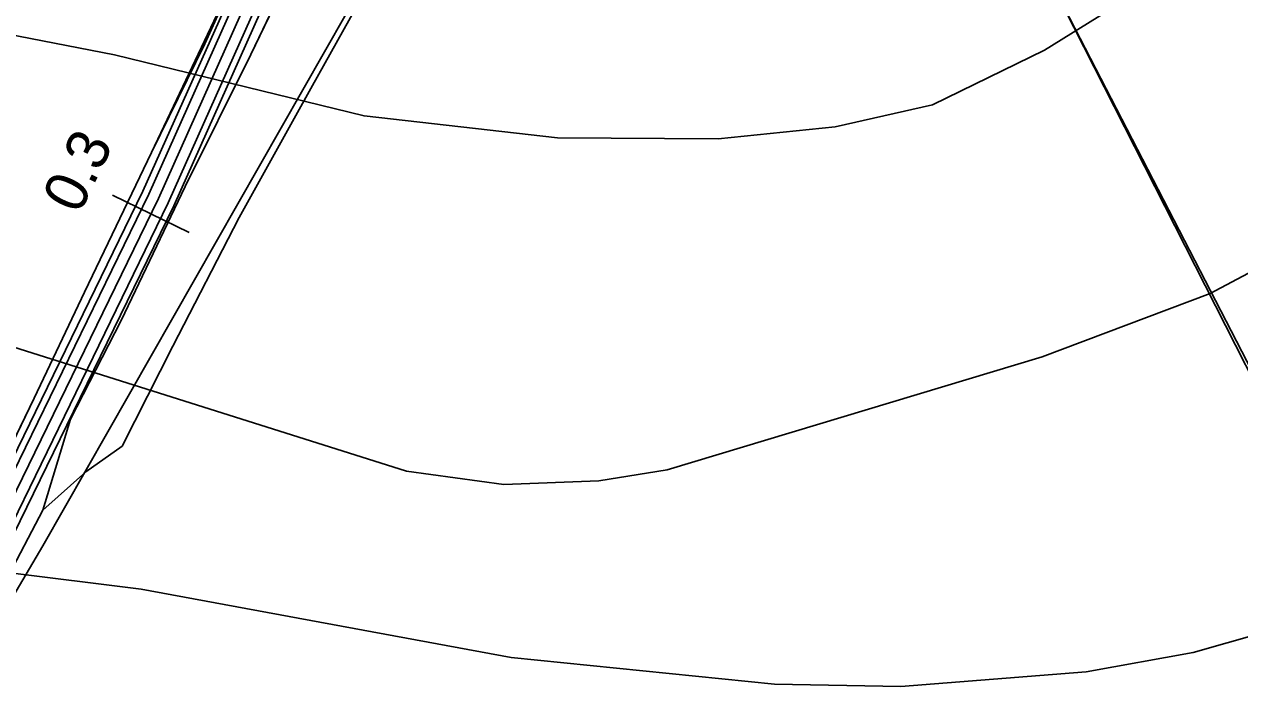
# Model space of a CAD drawing. Extents: x -662620 to -656370, y -1067090 to -1062990.
# Drawn here: x -658890.8 to -658748.2, y -1064410.7 to -1064331.2 of the extents above; entities that cross this region are included whole.
import ezdxf

# ---------------------------------------------------------------- set-up
doc = ezdxf.new("R2010")
doc.units = 0
for name, color, linetype in [('CESTA_ZABOR', 7, 'Continuous'), ('Default', 7, 'Continuous'), ('Organizacni_opatreni_ochranne_zatravnení__protierozni_rozmistovani_plodin__osevni_postup__stridani_plodin', 7, 'Continuous'), ('ORNÁ_PŮDA_-_STÁVAJÍCÍ', 7, 'Continuous'), ('OSTATNÍ_PLOCHA_-_STÁVAJÍCÍ', 7, 'Continuous'), ('OVOCNÝ_SAD_-_STÁVAJÍCÍ', 7, 'Continuous'), ('POLNÍ_CESTA_STÁVAJÍCÍ_-_KRAJ', 7, 'Continuous'), ('POLNÍ_CESTA_STÁVAJÍCÍ_-_OSA', 7, 'Continuous'), ('VRSTEVNICE_ZÁKLADNÍ', 7, 'Continuous')]:
    doc.layers.add(name, color=color, linetype=linetype)

msp = doc.modelspace()

# ---------------------------------------------------------------- linework, layer by layer
at = {"layer": 'CESTA_ZABOR'}
for points in [[(-658850.78, -1064206.17), (-658849.82, -1064288.97), (-658853.72, -1064306.86), (-658873.97, -1064352.16), (-658894.32, -1064393.94), (-658935.88, -1064470.74), (-658961.41, -1064536.49), (-658977.51, -1064568.47), (-659006.42, -1064613.59), (-659008.62, -1064621.38), (-659011.03, -1064620.7), (-659008.73, -1064612.55), (-658979.69, -1064567.23), (-658963.7, -1064535.48), (-658938.15, -1064469.68), (-658896.54, -1064392.8), (-658876.23, -1064351.11), (-658856.11, -1064306.07), (-658852.32, -1064288.72), (-658853.28, -1064206.2), (-658850.78, -1064206.17), (-658850.78, -1064206.17)], [(-658850.78, -1064206.17), (-658849.82, -1064288.97), (-658853.72, -1064306.86), (-658873.97, -1064352.16), (-658894.32, -1064393.94), (-658935.88, -1064470.74), (-658961.41, -1064536.49), (-658977.51, -1064568.47), (-659006.42, -1064613.59), (-659008.62, -1064621.38), (-659011.03, -1064620.7), (-659008.73, -1064612.55), (-658979.69, -1064567.23), (-658963.7, -1064535.48), (-658938.15, -1064469.68), (-658896.54, -1064392.8), (-658876.23, -1064351.11), (-658856.11, -1064306.07), (-658852.32, -1064288.72), (-658853.28, -1064206.2)]]:
    msp.add_lwpolyline(points, dxfattribs=at)
at = {"layer": 'Organizacni_opatreni_ochranne_zatravnení__protierozni_rozmistovani_plodin__osevni_postup__stridani_plodin'}
for points in [[(-658485.23, -1064620.2), (-658629, -1064520), (-658690.01, -1064470.01), (-658723.71, -1064417.92), (-658746.69, -1064371.97), (-658771.2, -1064324.48), (-658786.51, -1064286.19), (-658797.24, -1064188.16), (-658806.83, -1064167.68), (-658768.93, -1064142.1), (-658751.09, -1064125), (-658690.9, -1064056.64), (-658665, -1064037.5), (-658618.09, -1063977.88), (-658555.67, -1063917.69), (-658514.8, -1063868.65)], [(-658955.5, -1064524.1), (-658947.7, -1064504.4), (-658931.1, -1064466.6), (-658922.7, -1064449.8), (-658908.4, -1064425.9), (-658888.66, -1064392.43), (-658853.04, -1064329.93), (-658845.31, -1064315.31), (-658840.9, -1064304.7), (-658830.6, -1064275), (-658827.5, -1064265.3), (-658824.4, -1064249.3), (-658821.7, -1064230.3), (-658821.9, -1064223.1), (-658822.6, -1064219.4), (-658824.8, -1064217.8), (-658832.1, -1064214), (-658841.2, -1064209.3), (-658847.7, -1064206.1), (-658837.64, -1064159.58)], [(-658797.24, -1064188.16), (-658786.51, -1064286.19), (-658771.2, -1064324.48), (-658723.71, -1064417.92), (-658690.01, -1064470.01), (-658485.23, -1064620.2)]]:
    msp.add_lwpolyline(points, dxfattribs=at)
at = {"layer": 'ORNÁ_PŮDA_-_STÁVAJÍCÍ'}
for p, q in [((-658856.99, -1064338.37), (-658851.26, -1064328.03)), ((-658865.63, -1064353.88), (-658856.99, -1064338.37)), ((-658873.41, -1064368.99), (-658865.63, -1064353.88)), ((-658879.36, -1064380.73), (-658873.41, -1064368.99)), ((-658883.63, -1064383.73), (-658879.36, -1064380.73)), ((-658888.66, -1064388.24), (-658883.63, -1064383.73)), ((-658893.02, -1064396.55), (-658888.66, -1064388.24))]:
    msp.add_line(p, q, dxfattribs=at)
msp.add_lwpolyline([(-658893.02, -1064396.55), (-658888.66, -1064388.24), (-658883.63, -1064383.73), (-658879.36, -1064380.73), (-658873.41, -1064368.99), (-658865.63, -1064353.88), (-658856.99, -1064338.37), (-658851.26, -1064328.03)], dxfattribs=at)
at = {"layer": 'OSTATNÍ_PLOCHA_-_STÁVAJÍCÍ'}
for p, q in [((-658869.63, -1064333.47), (-658864.01, -1064320.93)), ((-658869.63, -1064333.47), (-658864.01, -1064320.93)), ((-658858.88, -1064323.57), (-658864.26, -1064334.73)), ((-658864.26, -1064334.73), (-658858.88, -1064323.57)), ((-658858.88, -1064323.57), (-658864.26, -1064334.73)), ((-658864.26, -1064334.73), (-658858.88, -1064323.57)), ((-658851.26, -1064328.03), (-658856.99, -1064338.37)), ((-658851.26, -1064328.03), (-658856.99, -1064338.37)), ((-658875.91, -1064346.22), (-658869.63, -1064333.47)), ((-658875.91, -1064346.22), (-658869.63, -1064333.47)), ((-658864.26, -1064334.73), (-658871.94, -1064350.23)), ((-658871.94, -1064350.23), (-658864.26, -1064334.73)), ((-658864.26, -1064334.73), (-658871.94, -1064350.23)), ((-658871.94, -1064350.23), (-658864.26, -1064334.73)), ((-658856.99, -1064338.37), (-658865.63, -1064353.88)), ((-658856.99, -1064338.37), (-658865.63, -1064353.88)), ((-658883.78, -1064362.65), (-658875.91, -1064346.22)), ((-658883.78, -1064362.65), (-658875.91, -1064346.22)), ((-658871.94, -1064350.23), (-658879.48, -1064365.96)), ((-658879.48, -1064365.96), (-658871.94, -1064350.23)), ((-658871.94, -1064350.23), (-658879.48, -1064365.96)), ((-658879.48, -1064365.96), (-658871.94, -1064350.23)), ((-658865.63, -1064353.88), (-658873.41, -1064368.99)), ((-658865.63, -1064353.88), (-658873.41, -1064368.99)), ((-658889.68, -1064375.09), (-658883.78, -1064362.65)), ((-658889.68, -1064375.09), (-658883.78, -1064362.65)), ((-658879.48, -1064365.96), (-658885.4, -1064377.55)), ((-658885.4, -1064377.55), (-658879.48, -1064365.96)), ((-658879.48, -1064365.96), (-658885.4, -1064377.55)), ((-658885.4, -1064377.55), (-658879.48, -1064365.96)), ((-658873.41, -1064368.99), (-658879.36, -1064380.73)), ((-658873.41, -1064368.99), (-658879.36, -1064380.73)), ((-658894.78, -1064385.59), (-658889.68, -1064375.09)), ((-658894.78, -1064385.59), (-658889.68, -1064375.09)), ((-658885.4, -1064377.55), (-658888.66, -1064388.24)), ((-658888.66, -1064388.24), (-658885.4, -1064377.55)), ((-658885.4, -1064377.55), (-658888.66, -1064388.24)), ((-658888.66, -1064388.24), (-658885.4, -1064377.55)), ((-658879.36, -1064380.73), (-658883.63, -1064383.73)), ((-658879.36, -1064380.73), (-658883.63, -1064383.73)), ((-658883.63, -1064383.73), (-658888.66, -1064388.24)), ((-658883.63, -1064383.73), (-658888.66, -1064388.24)), ((-658888.66, -1064388.24), (-658893.02, -1064396.55)), ((-658888.66, -1064388.24), (-658893.02, -1064396.55))]:
    msp.add_line(p, q, dxfattribs=at)
msp.add_lwpolyline([(-658842.55, -1064309.03), (-658847.14, -1064319.36), (-658851.26, -1064328.03), (-658856.99, -1064338.37), (-658865.63, -1064353.88), (-658873.41, -1064368.99), (-658879.36, -1064380.73), (-658883.63, -1064383.73), (-658888.66, -1064388.24), (-658885.4, -1064377.55), (-658879.48, -1064365.96), (-658871.94, -1064350.23), (-658864.26, -1064334.73), (-658858.88, -1064323.57), (-658855.26, -1064315.38), (-658853.89, -1064311.77)], close=True, dxfattribs=at)
msp.add_lwpolyline([(-658842.55, -1064309.03), (-658847.14, -1064319.36), (-658851.26, -1064328.03), (-658856.99, -1064338.37), (-658865.63, -1064353.88), (-658873.41, -1064368.99), (-658879.36, -1064380.73), (-658883.63, -1064383.73), (-658888.66, -1064388.24), (-658885.4, -1064377.55), (-658879.48, -1064365.96), (-658871.94, -1064350.23), (-658864.26, -1064334.73), (-658858.88, -1064323.57), (-658855.26, -1064315.38), (-658853.89, -1064311.77)], close=True, dxfattribs=at)
for points in [[(-658894.78, -1064385.59), (-658889.68, -1064375.09), (-658883.78, -1064362.65), (-658875.91, -1064346.22), (-658869.63, -1064333.47), (-658864.01, -1064320.93)], [(-658894.78, -1064385.59), (-658889.68, -1064375.09), (-658883.78, -1064362.65), (-658875.91, -1064346.22), (-658869.63, -1064333.47), (-658864.01, -1064320.93)], [(-658858.88, -1064323.57), (-658864.26, -1064334.73), (-658871.94, -1064350.23), (-658879.48, -1064365.96), (-658885.4, -1064377.55), (-658888.66, -1064388.24), (-658893.02, -1064396.55)], [(-658858.88, -1064323.57), (-658864.26, -1064334.73), (-658871.94, -1064350.23), (-658879.48, -1064365.96), (-658885.4, -1064377.55), (-658888.66, -1064388.24), (-658893.02, -1064396.55)]]:
    msp.add_lwpolyline(points, dxfattribs=at)
at = {"layer": 'OVOCNÝ_SAD_-_STÁVAJÍCÍ'}
for p, q in [((-658860.53, -1064313.79), (-658875.91, -1064346.22)), ((-658875.91, -1064346.22), (-658883.78, -1064362.65)), ((-658883.78, -1064362.65), (-658889.68, -1064375.09)), ((-658889.68, -1064375.09), (-658894.78, -1064385.59))]:
    msp.add_line(p, q, dxfattribs=at)
msp.add_lwpolyline([(-658943.62, -1064377.93), (-658939.67, -1064368.06), (-658934.88, -1064354.69), (-658930.74, -1064341.24), (-658927.58, -1064330.79), (-658923.54, -1064316.91), (-658921.08, -1064305.32), (-658918.76, -1064295.5), (-658884.91, -1064306.16), (-658877.58, -1064308.49), (-658860.53, -1064313.79), (-658875.91, -1064346.22), (-658883.78, -1064362.65), (-658889.68, -1064375.09), (-658894.78, -1064385.59), (-658896.82, -1064388.51), (-658899.14, -1064389.29), (-658906.34, -1064388.98), (-658914.62, -1064387.82), (-658930.88, -1064382.49)], close=True, dxfattribs=at)
at = {"layer": 'POLNÍ_CESTA_STÁVAJÍCÍ_-_KRAJ'}
for points in [[(-659007.02, -1064618.25), (-659005.73, -1064613.9), (-658976.86, -1064568.84), (-658960.72, -1064536.8), (-658935.2, -1064471.05), (-658893.67, -1064394.32), (-658873.29, -1064352.48), (-658853.01, -1064307.09), (-658849.07, -1064289.05), (-658850.03, -1064206.16)], [(-658897.23, -1064392.49), (-658876.91, -1064350.79), (-658856.83, -1064305.84), (-658853.07, -1064288.64), (-658854.03, -1064206.21)]]:
    msp.add_lwpolyline(points, dxfattribs=at)
at = {"layer": 'POLNÍ_CESTA_STÁVAJÍCÍ_-_OSA'}
for points in [[(-659009.82, -1064621.04), (-659007.57, -1064613.07), (-658978.6, -1064567.85), (-658962.55, -1064535.98), (-658937.01, -1064470.21), (-658895.43, -1064393.37), (-658875.1, -1064351.64), (-658854.92, -1064306.46), (-658851.07, -1064288.84), (-658852.03, -1064206.19)], [(-658880.48, -1064351.26), (-658871.49, -1064355.64)]]:
    msp.add_lwpolyline(points, dxfattribs=at)
at = {"layer": 'VRSTEVNICE_ZÁKLADNÍ'}
for points in [[(-658904.23, -1064330.12), (-658880.26, -1064334.76), (-658850.96, -1064341.93), (-658828.24, -1064344.5), (-658809.37, -1064344.64), (-658795.65, -1064343.21), (-658784.21, -1064340.64), (-658771.06, -1064334.21), (-658720.47, -1064302.76), (-658707.46, -1064293.33), (-658701.88, -1064288.33), (-658692.88, -1064278.75), (-658683.59, -1064266.74), (-658672.87, -1064248.73), (-658667.44, -1064234.73), (-658665.58, -1064226.72), (-658663.72, -1064208.71), (-658663.86, -1064198.71), (-658665.15, -1064188.7)], [(-658904.23, -1064330.12), (-658880.26, -1064334.76), (-658850.96, -1064341.93), (-658828.24, -1064344.5), (-658809.37, -1064344.64), (-658795.65, -1064343.21), (-658784.21, -1064340.64), (-658771.06, -1064334.21), (-658720.47, -1064302.76), (-658707.46, -1064293.33), (-658701.88, -1064288.33), (-658692.88, -1064278.75), (-658683.59, -1064266.74), (-658672.87, -1064248.73), (-658667.44, -1064234.73), (-658665.58, -1064226.72), (-658663.72, -1064208.71), (-658663.86, -1064198.71), (-658665.15, -1064188.7)], [(-659083.51, -1064235.73), (-659073.51, -1064247.73), (-659058.07, -1064262.88), (-659038.35, -1064280.61), (-659015.91, -1064299.33), (-658982.89, -1064324.06), (-658958.3, -1064339.92), (-658937.72, -1064351.65), (-658930.86, -1064354.93), (-658896.7, -1064367.65), (-658845.96, -1064383.66), (-658834.53, -1064385.23), (-658823.38, -1064384.81), (-658815.37, -1064383.52), (-658771.35, -1064370.23), (-658751.62, -1064362.79), (-658737.62, -1064355.36)], [(-659083.51, -1064235.73), (-659073.51, -1064247.73), (-659058.07, -1064262.88), (-659038.35, -1064280.61), (-659015.91, -1064299.33), (-658982.89, -1064324.06), (-658958.3, -1064339.92), (-658937.72, -1064351.65), (-658930.86, -1064354.93), (-658896.7, -1064367.65), (-658845.96, -1064383.66), (-658834.53, -1064385.23), (-658823.38, -1064384.81), (-658815.37, -1064383.52), (-658771.35, -1064370.23), (-658751.62, -1064362.79), (-658737.62, -1064355.36)], [(-658745.62, -1064402.67), (-658753.62, -1064404.96), (-658766.2, -1064407.25), (-658787.93, -1064408.96), (-658802.79, -1064408.68), (-658833.67, -1064405.53), (-658877.12, -1064397.53), (-658893.13, -1064395.53)], [(-658745.62, -1064402.67), (-658753.62, -1064404.96), (-658766.2, -1064407.25), (-658787.93, -1064408.96), (-658802.79, -1064408.68), (-658833.67, -1064405.53), (-658877.12, -1064397.53), (-658893.13, -1064395.53)]]:
    msp.add_lwpolyline(points, dxfattribs=at)

# ---------------------------------------------------------------- texts
at = {"layer": 'Default'}
msp.add_text('0.3', height=5, rotation=64.0276, dxfattribs=at).set_placement((-658884.41, -1064353.62))

doc.saveas('drawing.dxf')
